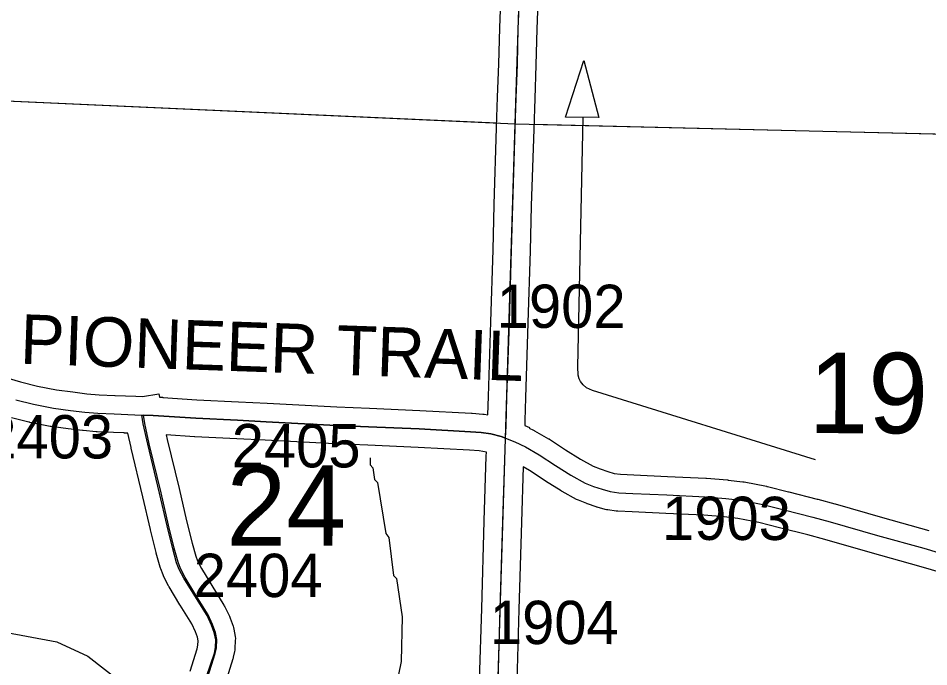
# Model space of a CAD drawing. Extents: x -132.8 to -73.3, y -60 to -26.
# Drawn here: x -116.845 to -115.373, y -54.321 to -53.272 of the extents above; entities that cross this region are included whole.
import ezdxf

# ---------------------------------------------------------------- set-up
doc = ezdxf.new("R2010")
doc.units = 0
for name, color, linetype in [('tdCoDirctArrow', 7, 'Continuous'), ('tdCoHydroRiver', 7, 'Continuous'), ('tdCoRRCL', 7, 'Continuous'), ('tdCoSecRdNmbr', 7, 'Continuous'), ('tdCoSecRdTxt', 7, 'Continuous'), ('tdCoSecRteBand', 7, 'Continuous'), ('tdCoSecRteCL', 7, 'Continuous'), ('tdCoSectLine', 7, 'Continuous'), ('tdCoSectLinePart', 7, 'Continuous'), ('tdCoSectNmbr', 7, 'Continuous'), ('tdCoSurfAsphalt', 7, 'Continuous'), ('tdCoSurfGravel', 7, 'Continuous'), ('tdCoTwpBndryShd', 7, 'Continuous')]:
    doc.layers.add(name, color=color, linetype=linetype)

msp = doc.modelspace()

# ---------------------------------------------------------------- linework, layer by layer
at = {"layer": 'tdCoDirctArrow'}
msp.add_lwpolyline([(-115.9603, -53.4319), (-115.931, -53.3401), (-115.9064, -53.4326)], close=True, dxfattribs=at)
msp.add_lwpolyline([(-115.5562, -53.986), (-115.917, -53.874), (-115.9267, -53.8693), (-115.9318, -53.8646), (-115.9361, -53.8594), (-115.9383, -53.855), (-115.9403, -53.8491), (-115.9408, -53.8357), (-115.9321, -53.4326)], dxfattribs=at)
at = {"layer": 'tdCoHydroRiver'}
msp.add_lwpolyline([(-116.2762, -53.9828), (-116.2765, -53.9939), (-116.2719, -53.9987), (-116.2692, -54.0177), (-116.2646, -54.0226), (-116.2509, -54.105), (-116.2463, -54.1114), (-116.2384, -54.1731), (-116.2338, -54.178), (-116.2243, -54.2398), (-116.2262, -54.3123), (-116.2424, -54.3908), (-116.2966, -54.5992), (-116.3182, -54.6429), (-116.32, -54.6523), (-116.3553, -54.735), (-116.4039, -54.8474), (-116.4552, -54.9423), (-116.5604, -55.17), (-116.7107, -55.4328), (-116.7224, -55.4593)], dxfattribs=at)
at = {"layer": 'tdCoRRCL'}
msp.add_lwpolyline([(-117.7743, -53.0804), (-117.6699, -53.3151), (-117.6198, -53.3905), (-117.4718, -53.5238), (-117.421, -53.5756), (-117.4, -53.6156), (-117.379, -53.7218), (-117.416, -53.9307), (-117.4181, -54.0111), (-117.3859, -54.1067), (-117.3433, -54.1677), (-117.2827, -54.2056), (-117.2233, -54.2292), (-116.8722, -54.2637), (-116.7827, -54.2802), (-116.7328, -54.3036), (-116.6616, -54.3591), (-116.6342, -54.3961), (-116.621, -54.4343), (-116.6103, -54.5119)], dxfattribs=at)
at = {"layer": 'tdCoSecRteBand'}
for points in [[(-116.8651, -53.8529), (-116.8412, -53.86), (-116.8141, -53.8667), (-116.783, -53.8728), (-116.7569, -53.8762), (-116.7344, -53.879), (-116.7144, -53.8807), (-116.6887, -53.8818), (-116.6886, -53.8818), (-116.6885, -53.8818), (-116.6552, -53.8833), (-116.6444, -53.8837), (-116.6176, -53.8795), (-116.6168, -53.8847), (-116.6115, -53.8849), (-116.6115, -53.8853), (-116.5563, -53.8887), (-116.489, -53.8921), (-116.4429, -53.8943), (-116.4428, -53.8943), (-116.4428, -53.8943), (-116.33, -53.9003), (-116.2775, -53.9025), (-116.2774, -53.9025), (-116.2774, -53.9025), (-116.196, -53.906), (-116.1959, -53.906), (-116.1957, -53.906), (-116.1122, -53.9105), (-116.1117, -53.9105), (-116.1113, -53.9106), (-116.0943, -53.912), (-116.0932, -53.9121), (-116.0921, -53.9122), (-116.086, -53.9132), (-116.0851, -53.8837), (-116.0813, -53.7626), (-116.0777, -53.6464), (-116.0759, -53.5735), (-116.0759, -53.5734), (-116.0759, -53.5733), (-116.0719, -53.4493), (-116.0718, -53.4478), (-116.0718, -53.4478), (-116.0702, -53.3994), (-116.0702, -53.3994), (-116.0702, -53.3994), (-116.0683, -53.3456), (-116.0668, -53.2878), (-116.0668, -53.2876), (-116.0668, -53.2873), (-116.0644, -53.2287)], [(-116.0045, -53.2308), (-116.0069, -53.2895), (-116.0083, -53.3472), (-116.0083, -53.3474), (-116.0083, -53.3475), (-116.0102, -53.4015), (-116.0119, -53.4513), (-116.0119, -53.4513), (-116.0159, -53.5751), (-116.0178, -53.648), (-116.0178, -53.648), (-116.0178, -53.6481), (-116.0213, -53.7645), (-116.0213, -53.7645), (-116.0213, -53.7645), (-116.0251, -53.8855), (-116.0251, -53.8856), (-116.0251, -53.8856), (-116.0263, -53.9223), (-116.0262, -53.9223), (-116.0265, -53.9307), (-116.0187, -53.9337), (-116.0191, -53.9347), (-116.0124, -53.9378), (-116.0114, -53.9383), (-116.0104, -53.9389), (-115.9879, -53.9518), (-115.9871, -53.9523), (-115.9863, -53.9528), (-115.9604, -53.97), (-115.9365, -53.9849), (-115.9156, -53.9964), (-115.9046, -54.0008), (-115.8921, -54.0051), (-115.8821, -54.0079), (-115.8716, -54.0094), (-115.8501, -54.0104), (-115.7957, -54.0128), (-115.7956, -54.0128), (-115.7956, -54.0128), (-115.7335, -54.0157), (-115.7329, -54.0157), (-115.7324, -54.0158), (-115.6988, -54.0185), (-115.6983, -54.0186), (-115.6978, -54.0187), (-115.6739, -54.0215), (-115.6728, -54.0216), (-115.6717, -54.0218), (-115.6357, -54.0288), (-115.6349, -54.0289), (-115.6342, -54.0291), (-115.5999, -54.0375), (-115.5998, -54.0376), (-115.5996, -54.0376), (-115.5535, -54.0494), (-115.5532, -54.0495), (-115.5529, -54.0496), (-115.525, -54.0573), (-115.5249, -54.0574), (-115.5247, -54.0574), (-115.4481, -54.0794), (-115.3734, -54.1002), (-115.3732, -54.1002)], [(-116.5672, -54.3276), (-116.5558, -54.2914), (-116.5546, -54.2859), (-116.5543, -54.2786), (-116.5553, -54.2727), (-116.5584, -54.2639), (-116.5645, -54.2513), (-116.5835, -54.2209), (-116.5836, -54.2207), (-116.5838, -54.2205), (-116.6011, -54.1915), (-116.6017, -54.1906), (-116.6022, -54.1896), (-116.6095, -54.1751), (-116.6102, -54.1737), (-116.6108, -54.1722), (-116.6146, -54.1621), (-116.615, -54.161), (-116.6154, -54.1598), (-116.6219, -54.1371), (-116.6221, -54.1365), (-116.6222, -54.1359), (-116.6313, -54.099), (-116.6314, -54.0988), (-116.6314, -54.0985), (-116.6435, -54.046), (-116.6626, -53.967), (-116.6626, -53.9666), (-116.6627, -53.9663), (-116.6678, -53.9429), (-116.6736, -53.9427), (-116.6736, -53.9425), (-116.6912, -53.9417), (-116.7175, -53.9406), (-116.7182, -53.9406), (-116.7189, -53.9406), (-116.7401, -53.9387), (-116.7406, -53.9387), (-116.7411, -53.9386), (-116.7643, -53.9358), (-116.7645, -53.9357), (-116.7646, -53.9357), (-116.7917, -53.9322), (-116.7927, -53.9321), (-116.7936, -53.9319), (-116.8265, -53.9254), (-116.8271, -53.9252), (-116.8278, -53.9251), (-116.8562, -53.9181)], [(-116.0993, -54.3428), (-116.0959, -54.2263), (-116.0919, -54.085), (-116.0919, -54.085), (-116.0919, -54.0849), (-116.0885, -53.9799), (-116.0886, -53.9799), (-116.0883, -53.9735), (-116.1003, -53.9717), (-116.1158, -53.9704), (-116.1988, -53.966), (-116.28, -53.9625), (-116.3327, -53.9603), (-116.3329, -53.9603), (-116.3331, -53.9603), (-116.4459, -53.9542), (-116.4919, -53.952), (-116.4919, -53.952), (-116.492, -53.952), (-116.5595, -53.9487), (-116.5597, -53.9487), (-116.5599, -53.9486), (-116.6058, -53.9458), (-116.6042, -53.9533), (-116.5851, -54.0321), (-116.5851, -54.0322), (-116.585, -54.0324), (-116.573, -54.0849), (-116.5641, -54.121), (-116.5581, -54.142), (-116.5552, -54.1495), (-116.5491, -54.1616), (-116.5324, -54.1894), (-116.5128, -54.2209), (-116.512, -54.2222), (-116.5113, -54.2236), (-116.5038, -54.239), (-116.5031, -54.2405), (-116.5025, -54.242), (-116.4979, -54.2549), (-116.497, -54.2574), (-116.4965, -54.2601), (-116.4946, -54.2717), (-116.494, -54.2749), (-116.4942, -54.2781), (-116.4948, -54.2911), (-116.4949, -54.2936), (-116.4954, -54.296), (-116.4974, -54.3053), (-116.4977, -54.3067), (-116.4981, -54.308), (-116.51, -54.3459)], [(-115.3487, -54.1699), (-115.3897, -54.1579), (-115.4643, -54.1372), (-115.4644, -54.1371), (-115.4645, -54.1371), (-115.5412, -54.1151), (-115.5686, -54.1075), (-115.6144, -54.0958), (-115.6478, -54.0875), (-115.682, -54.0809), (-115.7043, -54.0783), (-115.7368, -54.0756), (-115.7983, -54.0728), (-115.8528, -54.0703), (-115.8529, -54.0703), (-115.8529, -54.0703), (-115.8758, -54.0692), (-115.8772, -54.0692), (-115.8785, -54.069), (-115.8923, -54.0671), (-115.8944, -54.0668), (-115.8964, -54.0662), (-115.9092, -54.0626), (-115.91, -54.0624), (-115.9108, -54.0621), (-115.9249, -54.0572), (-115.9256, -54.057), (-115.9263, -54.0567), (-115.9396, -54.0514), (-115.9413, -54.0507), (-115.9428, -54.0499), (-115.9661, -54.0372), (-115.9669, -54.0367), (-115.9676, -54.0363), (-115.9926, -54.0206), (-115.9929, -54.0204), (-115.9932, -54.0202), (-116.0187, -54.0034), (-116.029, -53.9974), (-116.0319, -54.0868), (-116.0359, -54.2281), (-116.0359, -54.2281), (-116.0359, -54.2281), (-116.0394, -54.3444)]]:
    msp.add_lwpolyline(points, dxfattribs=at)
at = {"layer": 'tdCoSecRteCL'}
for points in [[(-116.0574, -53.9511), (-116.0566, -53.931), (-116.0551, -53.8846), (-116.0513, -53.7636), (-116.0477, -53.6472), (-116.0459, -53.5742), (-116.0419, -53.4502), (-116.0419, -53.4502), (-116.0402, -53.4005), (-116.0383, -53.3465), (-116.0368, -53.2885), (-116.0345, -53.2296), (-116.0325, -53.1337), (-116.0295, -53.0521), (-116.0265, -52.9676), (-116.026, -52.9481)], [(-116.849, -53.889), (-116.8206, -53.896), (-116.7878, -53.9024), (-116.7607, -53.906), (-116.7375, -53.9088), (-116.7163, -53.9107), (-116.6899, -53.9118), (-116.6564, -53.9133), (-116.6455, -53.9137), (-116.6426, -53.9138)], [(-116.6109, -54.548), (-116.6084, -54.5427), (-116.6032, -54.5286), (-116.585, -54.474), (-116.562, -54.4053), (-116.5387, -54.3369), (-116.5267, -54.299), (-116.5247, -54.2898), (-116.5242, -54.2767), (-116.5261, -54.265), (-116.5308, -54.2522), (-116.5383, -54.2368), (-116.558, -54.2051), (-116.5754, -54.1761), (-116.5827, -54.1616), (-116.5865, -54.1515), (-116.5931, -54.1288), (-116.6022, -54.0918), (-116.6143, -54.0391), (-116.6334, -53.9599), (-116.6404, -53.9275), (-116.6426, -53.9138)], [(-116.6426, -53.9138), (-116.6268, -53.9144), (-116.558, -53.9187), (-116.4905, -53.922), (-116.4444, -53.9243), (-116.3314, -53.9303), (-116.2787, -53.9325), (-116.1973, -53.936), (-116.1138, -53.9405), (-116.0967, -53.9419), (-116.0814, -53.9442), (-116.0647, -53.9484), (-116.0574, -53.9511)], [(-116.0788, -54.692), (-116.078, -54.667), (-116.0768, -54.6053), (-116.0732, -54.4798), (-116.0699, -54.3785), (-116.0694, -54.3437), (-116.0659, -54.2272), (-116.0619, -54.0859), (-116.0581, -53.9692), (-116.0574, -53.9511)], [(-116.0574, -53.9511), (-116.0422, -53.9569), (-116.0254, -53.9649), (-116.0029, -53.9778), (-115.9767, -53.9952), (-115.9517, -54.0108), (-115.9285, -54.0235), (-115.9151, -54.0289), (-115.901, -54.0337), (-115.8882, -54.0374), (-115.8744, -54.0393), (-115.8515, -54.0404), (-115.797, -54.0428), (-115.7349, -54.0457), (-115.7013, -54.0484), (-115.6774, -54.0513), (-115.6414, -54.0582), (-115.6071, -54.0667), (-115.5609, -54.0785), (-115.533, -54.0862), (-115.4562, -54.1083), (-115.3815, -54.1291), (-115.3402, -54.1412)]]:
    msp.add_lwpolyline(points, dxfattribs=at)
at = {"layer": 'tdCoSectLine'}
for points in [[(-116.042, -53.4425), (-116.0101, -52.4492)], [(-117.0322, -53.3979), (-116.042, -53.4425)], [(-116.0724, -54.4424), (-116.042, -53.4425)], [(-116.042, -53.4425), (-115.0696, -53.4657)]]:
    msp.add_lwpolyline(points, dxfattribs=at)
at = {"layer": 'tdCoSectLinePart'}
for points in [[(-117.0322, -53.3979), (-116.0715, -53.4412)], [(-116.0116, -53.4433), (-115.0994, -53.465)]]:
    msp.add_lwpolyline(points, dxfattribs=at)
at = {"layer": 'tdCoSurfAsphalt'}
for points in [[(-116.849, -53.889), (-116.8206, -53.896), (-116.7878, -53.9024), (-116.7607, -53.906), (-116.7375, -53.9088), (-116.7163, -53.9107), (-116.6899, -53.9118), (-116.6564, -53.9133), (-116.6455, -53.9137), (-116.6426, -53.9138)], [(-116.0799, -54.7273), (-116.0788, -54.692), (-116.078, -54.667), (-116.0768, -54.6053), (-116.0732, -54.4798), (-116.0699, -54.3785), (-116.0694, -54.3437), (-116.0659, -54.2272), (-116.0619, -54.0859), (-116.0581, -53.9692), (-116.0574, -53.9511), (-116.0647, -53.9484), (-116.0814, -53.9442), (-116.0967, -53.9419), (-116.1138, -53.9405), (-116.1973, -53.936), (-116.2787, -53.9325), (-116.3314, -53.9303), (-116.4444, -53.9243), (-116.4905, -53.922), (-116.558, -53.9187), (-116.6268, -53.9144), (-116.6426, -53.9138)], [(-116.6109, -54.548), (-116.6084, -54.5427), (-116.6032, -54.5286), (-116.585, -54.474), (-116.562, -54.4053), (-116.5387, -54.3369), (-116.5267, -54.299), (-116.5247, -54.2898), (-116.5242, -54.2767), (-116.5261, -54.265), (-116.5308, -54.2522), (-116.5383, -54.2368), (-116.558, -54.2051), (-116.5754, -54.1761), (-116.5827, -54.1616), (-116.5865, -54.1515), (-116.5931, -54.1288), (-116.6022, -54.0918), (-116.6143, -54.0391), (-116.6334, -53.9599), (-116.6404, -53.9275), (-116.6426, -53.9138)]]:
    msp.add_lwpolyline(points, dxfattribs=at)
at = {"layer": 'tdCoSurfGravel'}
for points in [[(-116.0419, -53.4502), (-116.0402, -53.4005), (-116.0383, -53.3465), (-116.0368, -53.2885), (-116.0345, -53.2296)], [(-116.0574, -53.9511), (-116.0566, -53.931), (-116.0551, -53.8846), (-116.0513, -53.7636), (-116.0477, -53.6472), (-116.0459, -53.5742), (-116.0419, -53.4502), (-116.0419, -53.4502)], [(-116.6142, -54.5525), (-116.6099, -54.5432), (-116.6046, -54.5286), (-116.5864, -54.4733), (-116.5632, -54.4051), (-116.5406, -54.3366), (-116.528, -54.2988), (-116.5264, -54.2894), (-116.5259, -54.2769), (-116.5282, -54.2653), (-116.5325, -54.2534), (-116.5397, -54.2376), (-116.5595, -54.2059), (-116.5772, -54.1774), (-116.5849, -54.1632), (-116.589, -54.1527), (-116.5953, -54.1298), (-116.6046, -54.093), (-116.6168, -54.04), (-116.6357, -53.9607), (-116.6429, -53.9278), (-116.6455, -53.9137)], [(-116.0997, -55.491), (-116.0967, -55.4103), (-116.0953, -55.3129), (-116.0916, -55.1581), (-116.0906, -55.1255), (-116.0874, -54.9951), (-116.0827, -54.8182), (-116.0788, -54.692), (-116.078, -54.667), (-116.0768, -54.6053), (-116.0732, -54.4798), (-116.0699, -54.3785), (-116.0694, -54.3437), (-116.0659, -54.2272), (-116.0619, -54.0859), (-116.0581, -53.9692), (-116.0574, -53.9511)], [(-116.0574, -53.9511), (-116.0422, -53.9569), (-116.0254, -53.9649), (-116.0029, -53.9778), (-115.9767, -53.9952), (-115.9517, -54.0108), (-115.9285, -54.0235), (-115.9151, -54.0289), (-115.901, -54.0337), (-115.8882, -54.0374), (-115.8744, -54.0393), (-115.8515, -54.0404), (-115.797, -54.0428), (-115.7349, -54.0457), (-115.7013, -54.0484), (-115.6774, -54.0513), (-115.6414, -54.0582), (-115.6071, -54.0667), (-115.5609, -54.0785), (-115.533, -54.0862), (-115.4562, -54.1083), (-115.3815, -54.1291), (-115.3402, -54.1412)]]:
    msp.add_lwpolyline(points, dxfattribs=at)
at = {"layer": 'tdCoTwpBndryShd'}
msp.add_lwpolyline([(-116.128, -56.4384), (-116.0982, -55.4391), (-116.0724, -54.4424), (-116.042, -53.4425), (-116.0101, -52.4492), (-115.9802, -51.4416), (-115.9494, -50.483), (-115.9254, -49.4919), (-115.9017, -48.4949), (-115.8779, -47.4977), (-115.834, -46.4945), (-115.8159, -45.5058), (-115.7834, -44.5349), (-115.7494, -43.5344), (-115.7226, -42.5378), (-115.6969, -41.5376), (-115.6667, -40.5277)], dxfattribs=at)

# ---------------------------------------------------------------- texts
at = {"layer": 'tdCoSecRdNmbr'}
for s, rotation, p in [('1902', 359.9128, (-116.0717, -53.7725)), ('2403', 359.9121, (-116.9, -53.9835)), ('2405', 359.9125, (-116.5001, -53.998)), ('1903', 359.9131, (-115.8045, -54.1154)), ('2404', 359.9124, (-116.5614, -54.2077)), ('1904', 359.9128, (-116.0828, -54.2838))]:
    msp.add_text(s, height=0.07, rotation=rotation, dxfattribs=at).set_placement(p)
at = {"layer": 'tdCoSecRdTxt'}
msp.add_text('PIONEER TRAIL', height=0.08, rotation=358.0103, dxfattribs=at).set_placement((-116.8429, -53.8304))
at = {"layer": 'tdCoSectNmbr'}
for s, rotation, p in [('19', 359.9131, (-115.5679, -53.9428)), ('24', 359.9123, (-116.5086, -54.1246))]:
    msp.add_text(s, height=0.13, rotation=rotation, dxfattribs=at).set_placement(p)

doc.saveas('drawing.dxf')
